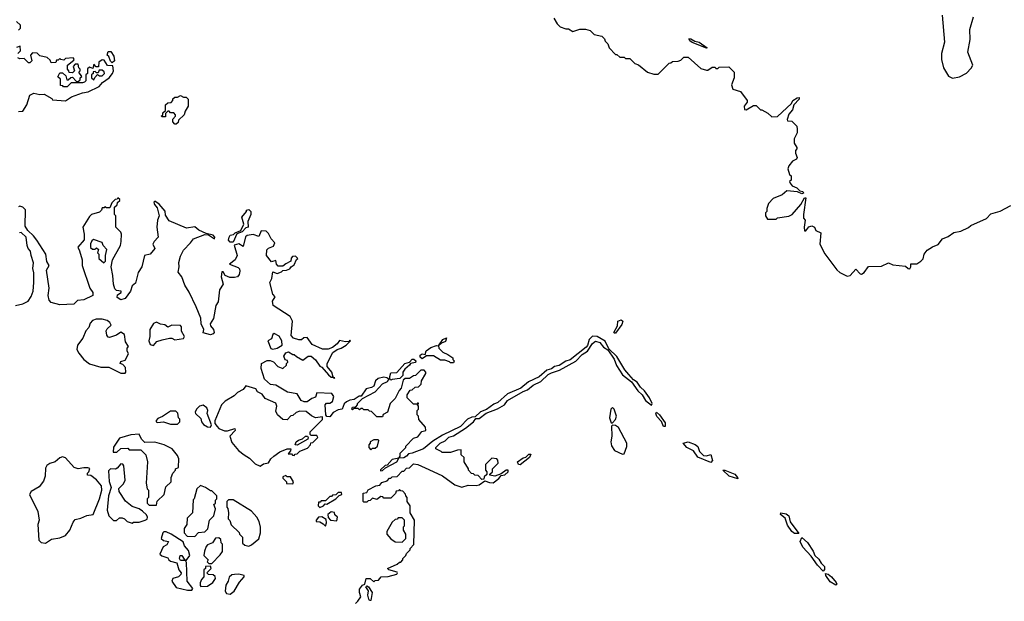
# Model space of a CAD drawing. Extents: x 2240384 to 2404287, y 351326 to 526670.
# Tile 289 of 309: x 2348324 to 2355250, y 470914 to 475004. Entities that reach past the tile are written whole.
import ezdxf

# ---------------------------------------------------------------- set-up
doc = ezdxf.new("R2010")
doc.units = 0

msp = doc.modelspace()

# ---------------------------------------------------------------- linework, layer by layer
at = {"layer": '0CON20XD'}
for points in [[(2352080, 475015), (2352103.6, 474973.6), (2352125, 474952.5), (2352165, 474940), (2352185, 474940), (2352215, 474920), (2352265, 474937.5), (2352305, 474937.5), (2352337, 474927), (2352365, 474900), (2352418.3, 474888.3), (2352438.3, 474868.3), (2352441.7, 474851.7), (2352460, 474835), (2352470, 474805), (2352515, 474760), (2352525, 474760), (2352545, 474740), (2352575, 474740), (2352585, 474730), (2352615, 474730), (2352650, 474695), (2352677, 474687), (2352740, 474635), (2352785, 474620), (2352815, 474620), (2352891.7, 474698.3), (2352905, 474700), (2352915, 474710), (2352955, 474712.5), (2352975, 474720), (2352995, 474740), (2353025, 474740), (2353115, 474660), (2353155, 474650), (2353165, 474650), (2353195, 474670), (2353215, 474670), (2353221.7, 474661.7), (2353235, 474660), (2353245, 474670), (2353311.7, 474671.7), (2353350, 474635), (2353350, 474595), (2353330, 474545), (2353340, 474515), (2353395, 474500), (2353440, 474435), (2353440, 474425), (2353420, 474395), (2353421.7, 474371.7), (2353435, 474370), (2353485, 474400), (2353505, 474400), (2353535, 474370), (2353545, 474370), (2353587, 474347), (2353615, 474320), (2353655, 474322.5), (2353753.8, 474415), (2353763.3, 474436.7), (2353792.5, 474455), (2353806, 474456), (2353806, 474445), (2353770, 474405), (2353760, 474370), (2353735, 474340), (2353723, 474303), (2353725, 474292.5), (2353755, 474290), (2353790, 474255), (2353792.5, 474235), (2353791.7, 474208.3), (2353772.5, 474165), (2353772.5, 474135), (2353790, 474105), (2353790, 474095), (2353780, 474085), (2353780, 474065), (2353793.3, 474035), (2353787.7, 474022.3), (2353761.2, 474008.8), (2353733.6, 473976.4), (2353727.5, 473955), (2353740, 473915), (2353750, 473905), (2353750, 473875), (2353740, 473865), (2353743.3, 473855), (2353757.5, 473835), (2353790.8, 473820.8), (2353811.2, 473801.2), (2353832.5, 473795), (2353837.5, 473785), (2353825, 473778.8), (2353795, 473793.3), (2353720.7, 473799.3), (2353687, 473773), (2353625, 473747.5), (2353591.7, 473711.7), (2353580, 473675), (2353580, 473655), (2353570, 473645), (2353570, 473625), (2353585, 473600), (2353645, 473600), (2353655, 473610), (2353735, 473623.3), (2353757.5, 473635), (2353817.5, 473705), (2353845, 473750), (2353855, 473750), (2353836.7, 473635), (2353838.3, 473608.3), (2353850, 473595), (2353842.5, 473545), (2353845, 473520), (2353855, 473520), (2353875, 473547.5), (2353895, 473553.3), (2353913.8, 473543.8), (2353925, 473522.5), (2353960, 473505), (2353952.5, 473425), (2353986.4, 473356.4), (2354072.5, 473245), (2354093.8, 473225), (2354145, 473200), (2354166.7, 473205), (2354205, 473250), (2354235, 473216.7), (2354245, 473213.3), (2354263.9, 473226.1), (2354295, 473267.5), (2354385, 473271.2), (2354435, 473293.3), (2354465, 473280), (2354555, 473270), (2354573.9, 473253.9), (2354585, 473252.5), (2354592.5, 473265), (2354593.3, 473286.7), (2354635, 473286.7), (2354662.5, 473305), (2354678.3, 473321.7), (2354686.7, 473355), (2354707, 473383), (2354745, 473407.5), (2354785, 473422.5), (2354815, 473462.5), (2354855, 473480), (2354895, 473506.7), (2354945, 473516.7), (2354998.3, 473541.7), (2355015, 473557.5), (2355123.6, 473606.4), (2355155, 473637.5), (2355221.7, 473658.3), (2355295, 473697.5)], [(2354812.5, 475035), (2354830, 474845), (2354807.5, 474765), (2354807.5, 474725), (2354822.5, 474665), (2354857, 474607), (2354885, 474592.5), (2354935, 474602.5), (2354983, 474627), (2355016.4, 474663.6), (2355027.5, 474685), (2354993.3, 474775), (2355008.8, 474865), (2355006.7, 474935), (2355033.3, 475025)], [(2348315, 474930), (2348330, 474945), (2348330, 474965), (2348301.7, 474991.7)], [(2353155, 474802.5), (2353054.1, 474844.1), (2353037.5, 474855), (2353031.7, 474868.3), (2353045, 474870), (2353073, 474853), (2353102.5, 474845), (2353160, 474805), (2353155, 474802.5)], [(2348310, 474765), (2348330, 474785), (2348327, 474817), (2348301.7, 474808.3)], [(2348315, 474358), (2348345, 474361.2), (2348373.3, 474405), (2348395.9, 474474.1), (2348423.9, 474486.1), (2348465, 474477.5), (2348495, 474480), (2348550, 474450), (2348555, 474440), (2348645, 474434.2), (2348688.3, 474461.7), (2348765, 474490), (2348805, 474496.7), (2348882.5, 474535), (2348907, 474563), (2348952.5, 474595), (2348976.7, 474625), (2348982.5, 474645), (2348978.3, 474678.3), (2348941.7, 474681.7), (2348918.3, 474718.3), (2348905, 474722.5), (2348880, 474705), (2348878.3, 474671.7), (2348861.7, 474671.7), (2348845, 474690), (2348838.3, 474661.7), (2348815, 474670), (2348801.7, 474658.3), (2348800, 474625), (2348790, 474615), (2348790, 474575), (2348780, 474565), (2348765, 474560), (2348685, 474560), (2348658.3, 474531.7), (2348631.7, 474531.7), (2348628.3, 474538.3), (2348611.7, 474541.7), (2348610, 474585), (2348592.5, 474602.5), (2348605, 474630), (2348625, 474630), (2348648.3, 474608.3), (2348655, 474580), (2348665, 474580), (2348683, 474597), (2348695, 474600), (2348721.7, 474571.7), (2348735, 474570), (2348748.3, 474581.7), (2348750, 474595), (2348760, 474605), (2348740, 474635), (2348750, 474645), (2348750, 474655), (2348740, 474665), (2348735, 474690), (2348715, 474690), (2348700, 474675), (2348710, 474645), (2348695, 474630), (2348671.7, 474631.7), (2348670, 474645), (2348660, 474655), (2348660, 474685), (2348705, 474720), (2348707, 474727), (2348700, 474735), (2348645, 474730), (2348635, 474720), (2348613, 474723), (2348605, 474730), (2348595, 474720), (2348581.7, 474718.3), (2348578.3, 474701.7), (2348545, 474700), (2348538.3, 474718.3), (2348517, 474737), (2348465, 474750), (2348447.5, 474767.5), (2348415, 474770), (2348400, 474755), (2348410, 474715), (2348395, 474700), (2348385, 474700), (2348355, 474730), (2348325, 474727.5), (2348310, 474735)], [(2348975, 474700), (2348961.7, 474711.7), (2348950, 474745), (2348940, 474755), (2348945, 474780), (2348965, 474780), (2348986.4, 474746.4), (2348990, 474715), (2348975, 474700)], [(2348845, 474580), (2348851.7, 474598.3), (2348871.7, 474618.3), (2348885, 474610), (2348905, 474610), (2348920, 474625), (2348918.3, 474638.3), (2348905, 474650), (2348881.7, 474648.3), (2348875, 474630), (2348865, 474630), (2348855, 474640), (2348841.7, 474638.3), (2348840, 474625), (2348830, 474615), (2348830, 474595), (2348845, 474580)], [(2349425, 474270), (2349415, 474270), (2349400, 474285), (2349400, 474305), (2349420, 474325), (2349420, 474335), (2349408.3, 474348.3), (2349385, 474350), (2349375, 474360), (2349365, 474360), (2349350, 474345), (2349348.3, 474321.7), (2349325, 474320), (2349320, 474325), (2349330, 474335), (2349331.7, 474348.3), (2349350, 474365), (2349350, 474405), (2349365, 474420), (2349388.3, 474421.7), (2349400, 474435), (2349401.7, 474448.3), (2349415, 474460), (2349435, 474460), (2349455, 474470), (2349475, 474460), (2349495, 474460), (2349510, 474445), (2349510, 474395), (2349488.3, 474361.7), (2349480, 474335), (2349441.7, 474298.3), (2349438.3, 474281.7), (2349425, 474270)], [(2351200.8, 471840.8), (2351297.3, 471797.3), (2351385, 471734), (2351435, 471716.7), (2351479.3, 471730.7), (2351535, 471728), (2351557, 471733), (2351595, 471760), (2351628.8, 471748.8), (2351655, 471748), (2351695, 471777.5), (2351711.7, 471798.3), (2351735.8, 471804.2), (2351760, 471825), (2351760, 471835), (2351745, 471836.7), (2351710, 471810), (2351666.7, 471793.3), (2351631.7, 471801.7), (2351631.7, 471808.3), (2351650, 471825), (2351650, 471845), (2351690, 471885), (2351687, 471907), (2351680, 471915), (2351645, 471920), (2351600, 471875), (2351600, 471835), (2351610, 471825), (2351610, 471805), (2351591.7, 471788.3), (2351588.3, 471771.7), (2351575, 471770), (2351548.3, 471798.3), (2351525, 471800), (2351515, 471810), (2351501.7, 471811.7), (2351480, 471835), (2351480, 471845), (2351450, 471895), (2351450, 471925), (2351430, 471945), (2351428.3, 471978.3), (2351403, 471977), (2351355, 471960), (2351295, 471960), (2351288.3, 471968.3), (2351250, 471985), (2351250, 471995), (2351282.5, 472025), (2351317.9, 472042.1), (2351342.1, 472067.9), (2351375, 472078), (2351459.4, 472130.6), (2351515, 472176), (2351531.7, 472198.3), (2351555, 472200), (2351605, 472236.7), (2351685, 472267.1), (2351733.6, 472296.4), (2351756.2, 472325), (2351865, 472390), (2351895, 472401.1), (2351935, 472433.3), (2351990.8, 472459.2), (2352041.8, 472508.2), (2352065, 472521.4), (2352121.4, 472538.6), (2352235, 472601.4), (2352280.5, 472649.5), (2352318, 472672), (2352353.7, 472726.3), (2352375, 472743.1), (2352405, 472733.1), (2352431.4, 472701.4), (2352461.7, 472681.7), (2352505.5, 472615.5), (2352522.4, 472572.4), (2352565, 472505.8), (2352627.6, 472457.6), (2352672.5, 472395), (2352701.9, 472365), (2352725.8, 472325), (2352767.3, 472292.7), (2352774, 472305), (2352753.1, 472345), (2352719.4, 472395), (2352689.7, 472419.7), (2352666.7, 472455), (2352641.5, 472471.5), (2352609.1, 472509.1), (2352581.3, 472541.3), (2352525.4, 472635.4), (2352468.8, 472688.8), (2352442.5, 472742.5), (2352387.1, 472777.1), (2352352, 472778), (2352330, 472755), (2352318.2, 472711.8), (2352309.4, 472700.6), (2352195, 472612.9), (2352165, 472601.9), (2352118.2, 472571.8), (2352085.5, 472564.5), (2352065, 472548), (2352031.5, 472538.5), (2351977.4, 472492.6), (2351903, 472457), (2351848.3, 472411.7), (2351755, 472372.5), (2351687.2, 472312.8), (2351658.9, 472301.1), (2351607.5, 472262.5), (2351564.4, 472245.6), (2351528.3, 472211.7), (2351505, 472209.2), (2351475, 472194.2), (2351425.7, 472144.3), (2351297.8, 472082.2), (2351229.7, 472040.3), (2351165, 471986.2), (2351085.5, 471954.5), (2351059.3, 471950.7), (2351045, 471934), (2351025, 471923.8), (2350990, 471920), (2351000, 471935), (2351000, 471955), (2351040, 471995), (2351040, 472005), (2351095, 472060), (2351125, 472070), (2351151.7, 472108.3), (2351180, 472115), (2351178.3, 472138.3), (2351131.7, 472191.7), (2351130, 472215), (2351120, 472225), (2351120, 472255), (2351130, 472265), (2351130, 472285), (2351120, 472300), (2351128.3, 472301.7), (2351128.3, 472308.3), (2351121.7, 472308.3), (2351120, 472300), (2351095, 472300), (2351050, 472345), (2351050, 472365), (2351071.7, 472398.3), (2351085, 472400), (2351105, 472420), (2351128.3, 472421.7), (2351148.3, 472441.7), (2351150, 472465), (2351180, 472515), (2351180, 472525), (2351168.3, 472538.3), (2351145, 472540), (2351108.3, 472501.7), (2351095, 472500), (2351065, 472480), (2351035, 472480), (2351021.7, 472468.3), (2351008.3, 472411.7), (2350993, 472397), (2350965, 472340), (2350930, 472305), (2350910, 472245), (2350881.7, 472228.3), (2350875, 472210), (2350835, 472210), (2350798.3, 472248.3), (2350785, 472250), (2350775, 472260), (2350745, 472260), (2350735, 472270), (2350725, 472270), (2350715, 472260), (2350705, 472270), (2350675, 472270), (2350665, 472260), (2350660, 472265), (2350665, 472280), (2350688.3, 472281.7), (2350700, 472295), (2350700, 472305), (2350735, 472340), (2350823.3, 472386.7), (2350875, 472443.3), (2350910, 472460), (2350920, 472475), (2350906.2, 472486.2), (2350885, 472490), (2350845, 472481.2), (2350825.8, 472464.2), (2350814.4, 472425.6), (2350797.7, 472417.7), (2350761.2, 472408.8), (2350725, 472356.7), (2350712.5, 472357.5), (2350677.1, 472332.9), (2350645, 472328.8), (2350622.7, 472317.3), (2350607.3, 472302.7), (2350592.5, 472265), (2350565, 472261.2), (2350529.5, 472240.5), (2350505, 472210), (2350483.9, 472213.9), (2350477.5, 472225), (2350472.5, 472295), (2350483, 472307), (2350505, 472307.5), (2350525, 472320), (2350532.5, 472355), (2350520, 472375), (2350415, 472380), (2350405, 472350), (2350379.3, 472340.7), (2350345, 472316.7), (2350325, 472316.2), (2350303.3, 472325), (2350275, 472372.5), (2350207.5, 472385), (2350125, 472433.3), (2350088.8, 472438.8), (2350046.7, 472475), (2350021.7, 472551.7), (2350024.2, 472585.8), (2350065, 472606.7), (2350086.4, 472606.4), (2350108.3, 472598.3), (2350140, 472565), (2350175, 472550), (2350200, 472575), (2350200, 472585), (2350210, 472595), (2350208.3, 472608.3), (2350191.7, 472611.7), (2350183, 472637), (2350195, 472660), (2350215, 472667.5), (2350245, 472650), (2350255, 472650), (2350270, 472635), (2350315, 472610), (2350353, 472637), (2350375, 472637.5), (2350405, 472612.5), (2350435, 472567.5), (2350449.3, 472559.3), (2350495, 472507.5), (2350515, 472490), (2350530, 472490), (2350535, 472480), (2350540, 472485), (2350530, 472490), (2350520, 472525), (2350487.5, 472565), (2350486.7, 472585), (2350526.7, 472663.3), (2350556.4, 472683.6), (2350585, 472693.3), (2350620, 472715), (2350650, 472745), (2350645, 472750), (2350640, 472740), (2350615, 472737.5), (2350573, 472747), (2350556.7, 472723.3), (2350525, 472697.5), (2350493, 472687), (2350455, 472686.7), (2350380.7, 472720.7), (2350345, 472770), (2350323, 472767), (2350305, 472752.5), (2350287, 472753), (2350250, 472765), (2350233, 472783), (2350242.5, 472885), (2350226.4, 472916.4), (2350107.5, 472995), (2350102.5, 473025), (2350120, 473055), (2350103.6, 473073.6), (2350083.3, 473155), (2350097.5, 473185), (2350105, 473230), (2350135, 473220), (2350165, 473230), (2350175, 473240), (2350201.7, 473241.7), (2350225, 473252.5), (2350233.3, 473266.7), (2350255, 473280), (2350271.7, 473318.3), (2350280, 473325), (2350265, 473340), (2350241.7, 473338.3), (2350233, 473327), (2350230, 473305), (2350195, 473287.5), (2350175, 473270), (2350141.7, 473271.7), (2350130, 473285), (2350125, 473310), (2350095, 473300), (2350060, 473345), (2350062.5, 473385), (2350073, 473397), (2350109.3, 473410.7), (2350117.5, 473435), (2350093, 473463), (2350075, 473500), (2350057, 473517), (2350021.7, 473518.3), (2350005, 473480), (2349965, 473492.5), (2349923, 473487), (2349913, 473477), (2349895, 473410), (2349865, 473427.5), (2349831.7, 473418.3), (2349852.5, 473345), (2349840, 473315), (2349800, 473285), (2349860.7, 473260.7), (2349870.7, 473250.7), (2349873.3, 473235), (2349868, 473212), (2349855, 473196.7), (2349835, 473190), (2349802, 473192), (2349770, 473205), (2349755, 473230), (2349745, 473230), (2349740, 473195), (2349756.2, 473145), (2349729.2, 473105), (2349720, 473020), (2349703.3, 472995), (2349687, 472903), (2349663.3, 472865), (2349665, 472850), (2349686.2, 472825), (2349691.2, 472805), (2349685, 472794), (2349665, 472786.7), (2349615, 472802.5), (2349620, 472825), (2349601.2, 472865), (2349598.8, 472905), (2349566.2, 472985), (2349517, 473087), (2349485, 473136.7), (2349465, 473196.7), (2349439.5, 473229.5), (2349446, 473265), (2349444.1, 473295.9), (2349455, 473340), (2349476.2, 473383.8), (2349526.4, 473433.6), (2349547, 473463), (2349625, 473492.5), (2349651.7, 473491.7), (2349695, 473462.5), (2349696.2, 473475), (2349685, 473488.8), (2349635, 473500), (2349583, 473523), (2349556.4, 473546.4), (2349498.3, 473538.3), (2349375, 473590), (2349348.3, 473628.3), (2349346.4, 473656.4), (2349333.6, 473673.6), (2349305, 473707.5), (2349275, 473727.5), (2349268.3, 473721.7), (2349272.5, 473705), (2349291.7, 473681.7), (2349303.8, 473625), (2349294, 473595), (2349288.8, 473545), (2349296.7, 473475), (2349270, 473445), (2349261.2, 473425), (2349273.3, 473395), (2349242.5, 473355), (2349202.5, 473345), (2349183.8, 473265), (2349156.2, 473225), (2349138.1, 473151.9), (2349115, 473133.3), (2349102.5, 473095), (2349065, 473042.5), (2349034.1, 473034.1), (2349010.5, 473050.5), (2349011.7, 473068.3), (2349037.5, 473085), (2349037.5, 473095), (2349005, 473098.8), (2348992.3, 473112.3), (2348982.5, 473145), (2348980, 473205), (2348967.5, 473265), (2348976.7, 473315), (2349032.5, 473415), (2349036.7, 473445), (2349040, 473495), (2349035, 473510), (2349000, 473545), (2349000, 473625), (2348990, 473635), (2348990, 473685), (2349008.3, 473701.7), (2349011.7, 473718.3), (2349028.3, 473731.7), (2349028.3, 473738.3), (2349015, 473750), (2349008.3, 473741.7), (2348995, 473740), (2348972.5, 473715), (2348958.3, 473681.7), (2348935, 473680), (2348925, 473690), (2348918.3, 473681.7), (2348905, 473680), (2348900, 473665), (2348885, 473650), (2348830, 473635), (2348815, 473620), (2348767.5, 473545), (2348777.5, 473495), (2348777.5, 473455), (2348733.8, 473405), (2348745, 473377.5), (2348762.5, 473315), (2348763.3, 473275), (2348816.7, 473115), (2348837.5, 473085), (2348837.5, 473065), (2348775, 473033.8), (2348730, 473030), (2348705, 473002.5), (2348605, 472998.1), (2348544.5, 473014.5), (2348531.5, 473031.5), (2348523.2, 473063.2), (2348530, 473115), (2348513, 473243), (2348530, 473275), (2348514.3, 473304.3), (2348508, 473355), (2348445, 473453.8), (2348421.2, 473485), (2348381.1, 473521.1), (2348362.3, 473552.3), (2348365, 473666.7), (2348345.9, 473685.9), (2348325, 473692.5), (2348315, 473687.5)], [(2349825, 473440), (2349805, 473440), (2349792.5, 473452.5), (2349797.5, 473475), (2349805, 473487.5), (2349827.5, 473492.5), (2349840, 473505), (2349878.3, 473521.7), (2349900, 473565), (2349887.5, 473615), (2349920, 473655), (2349920, 473665), (2349935, 473670), (2349950, 473655), (2349950, 473635), (2349927.5, 473585), (2349930, 473545), (2349915, 473540), (2349888.3, 473511.7), (2349851.7, 473498.3), (2349825, 473440)], [(2348295, 472992.9), (2348345, 473006), (2348382.5, 473025), (2348405, 473057.5), (2348418, 473095), (2348424.1, 473155.9), (2348423.6, 473223.6), (2348416.2, 473255), (2348421.2, 473295), (2348403.3, 473345), (2348400, 473375), (2348383.3, 473395), (2348376.7, 473415), (2348370, 473475), (2348335, 473507.5), (2348322.5, 473505)], [(2348915, 473293.3), (2348927.5, 473305), (2348927.5, 473345), (2348937, 473387), (2348910, 473415), (2348905, 473437.5), (2348842.5, 473457.5), (2348831.7, 473448.3), (2348823, 473427), (2348823, 473403), (2348835, 473390), (2348855, 473390), (2348865, 473400), (2348878.3, 473388.3), (2348870, 473365), (2348880, 473355), (2348880, 473325), (2348915, 473293.3)], [(2349065, 472517.5), (2349070, 472525), (2349068.3, 472558.3), (2349048.3, 472578.3), (2349030, 472585), (2349035, 472600), (2349065, 472610), (2349090, 472655), (2349080, 472675), (2349080, 472695), (2349090, 472705), (2349068.3, 472738.3), (2349060.5, 472790.5), (2349035, 472806), (2349005, 472786.2), (2348955, 472770), (2348945, 472772.5), (2348936.1, 472786.1), (2348931.2, 472815), (2348939.1, 472830.9), (2348968, 472855), (2348958.8, 472875), (2348938.5, 472888.5), (2348905, 472898.6), (2348862.3, 472897.7), (2348835, 472888.8), (2348819.7, 472870.3), (2348810.7, 472839.3), (2348788.8, 472815), (2348768, 472765), (2348730, 472715), (2348726.7, 472685), (2348739.5, 472659.5), (2348774.3, 472614.3), (2348815, 472584.3), (2348895, 472560.8), (2348951.2, 472561.2), (2349035, 472518), (2349065, 472517.5)], [(2349265, 472713.3), (2349289.3, 472740.7), (2349325, 472753.3), (2349376.4, 472763.6), (2349395, 472763.3), (2349415, 472753.3), (2349477, 472763), (2349482.5, 472775), (2349463, 472813), (2349462.5, 472845), (2349455, 472852.5), (2349395, 472856.7), (2349365, 472842.5), (2349345, 472857.5), (2349315, 472862.5), (2349287, 472877), (2349265, 472867.5), (2349240, 472825), (2349240, 472775), (2349233.3, 472745), (2349240.7, 472720.7), (2349265, 472713.3)], [(2352515, 472800), (2352505, 472800), (2352503.8, 472805), (2352529.2, 472850.8), (2352531.4, 472885), (2352555, 472894.2), (2352565.7, 472885), (2352559.1, 472860.9), (2352515, 472800)], [(2350105, 472687.5), (2350135, 472693.3), (2350170, 472715), (2350167.5, 472745), (2350149.3, 472779.3), (2350115, 472797.5), (2350105, 472790), (2350095, 472760), (2350070, 472745), (2350090.7, 472690.7), (2350105, 472687.5)], [(2351375, 472590), (2351355, 472590), (2351348.3, 472598.3), (2351315, 472610), (2351285, 472610), (2351235, 472640), (2351185, 472640), (2351155, 472620), (2351141.7, 472631.7), (2351142, 472645), (2351155, 472653.3), (2351175, 472650), (2351184, 472675), (2351215, 472698.8), (2351255, 472712.5), (2351270, 472710), (2351300, 472755), (2351326.7, 472766.7), (2351319.3, 472740.7), (2351291.7, 472728.3), (2351270, 472710), (2351273, 472693), (2351300, 472665), (2351335, 472650), (2351370, 472625), (2351370, 472615), (2351380, 472605), (2351375, 472590)], [(2350935, 472470), (2350928.3, 472478.3), (2350926.7, 472495), (2350935, 472520), (2350976.2, 472523.8), (2351032, 472585), (2351065, 472596.7), (2351085, 472615.8), (2351096.6, 472616.6), (2351110, 472605), (2351107, 472593), (2351073, 472587), (2351066.4, 472573.6), (2351034.1, 472545.9), (2351020, 472525), (2351018.3, 472501.7), (2350998.3, 472481.7), (2350945, 472472.5), (2350935, 472470)], [(2350015, 471863.3), (2350039.4, 471880.6), (2350075, 471887.5), (2350090, 471915), (2350111.2, 471935), (2350153.3, 471965), (2350205, 471986.2), (2350230, 471985), (2350228.3, 471971.7), (2350211.7, 471951.7), (2350235, 471950), (2350241.7, 471941.7), (2350255, 471940), (2350261.7, 471948.3), (2350275, 471950), (2350295, 471970), (2350348.3, 471991.7), (2350370, 472015), (2350371.7, 472028.3), (2350385, 472030), (2350420, 472065), (2350415, 472080), (2350375, 472080), (2350367.5, 472087.5), (2350366.2, 472105), (2350455, 472192.5), (2350455, 472210), (2350405, 472203.8), (2350377, 472217), (2350338.8, 472248.8), (2350295, 472250), (2350267.5, 472242.5), (2350245, 472220), (2350231.7, 472218.3), (2350205, 472190), (2350175, 472192.5), (2350137.5, 472225), (2350125, 472250), (2350132.5, 472285), (2350125, 472307.5), (2350051.2, 472341.2), (2350029.5, 472369.5), (2349997, 472387), (2349985, 472407.5), (2349915, 472430), (2349896.7, 472403.3), (2349855, 472381.2), (2349832.3, 472357.7), (2349769.5, 472320.5), (2349742.5, 472295), (2349696.1, 472183.9), (2349696.2, 472165), (2349712.3, 472142.3), (2349725, 472130), (2349765, 472112.5), (2349785, 472112.5), (2349838.3, 472128.3), (2349840, 472115), (2349802.5, 472075), (2349815, 472030), (2349863.3, 471975), (2349902.5, 471945), (2349940, 471920), (2349979.7, 471879.7), (2350015, 471863.3)], [(2349435, 472160), (2349450, 472175), (2349450, 472195), (2349440, 472205), (2349436.7, 472236.7), (2349421.7, 472251.7), (2349385, 472250), (2349327.7, 472212.3), (2349295, 472198.8), (2349283.3, 472185), (2349283.3, 472175), (2349292.3, 472172.3), (2349335, 472176.2), (2349385, 472160), (2349435, 472160)], [(2349665, 472137.5), (2349672.5, 472155), (2349642.5, 472235), (2349646.7, 472255), (2349640, 472275), (2349615, 472292), (2349587.5, 472285), (2349567.5, 472265), (2349557.5, 472245), (2349560, 472235), (2349598.3, 472198.3), (2349603.3, 472175), (2349616.1, 472156.1), (2349645, 472140), (2349665, 472137.5)], [(2352495, 472170), (2352515, 472192.5), (2352522.5, 472215), (2352505.6, 472265.6), (2352495, 472276.7), (2352481.2, 472265), (2352472.9, 472205), (2352485, 472170), (2352495, 472170)], [(2352865, 472142), (2352853.6, 472143.6), (2352839.4, 472179.4), (2352804.6, 472214.6), (2352799.2, 472235), (2352802.5, 472245), (2352825, 472225.8), (2352865, 472168), (2352865, 472142)], [(2352565, 471947.5), (2352575, 471950), (2352595, 472002.5), (2352594.4, 472025), (2352535, 472136.7), (2352515, 472150), (2352495, 472152.5), (2352487.5, 472145), (2352490, 472075), (2352481.9, 472035), (2352486.1, 472006.1), (2352507.5, 471975), (2352565, 471947.5)], [(2349285, 471590), (2349291.7, 471618.3), (2349340, 471665), (2349351.7, 471718.3), (2349390, 471755), (2349390, 471785), (2349400, 471815), (2349420, 471835), (2349420, 471845), (2349440, 471855), (2349442.5, 471915), (2349435, 471940), (2349396.1, 471986.1), (2349340, 472015), (2349275, 472032.5), (2349205, 472030), (2349180, 472055), (2349165, 472090), (2349105, 472083.8), (2349025, 472061.2), (2348983.2, 471996.8), (2348981.7, 471961.7), (2349007, 471963), (2349035, 471987.5), (2349085, 471990), (2349095, 471980), (2349175, 471980), (2349210, 471945), (2349222.5, 471895), (2349212.5, 471745), (2349220, 471705), (2349230, 471695), (2349230, 471645), (2349220, 471635), (2349220, 471605), (2349235, 471590), (2349285, 471590)], [(2350275, 472012.5), (2350262.5, 472015), (2350268.8, 472035), (2350285, 472047.1), (2350314.3, 472055.7), (2350335, 472075.7), (2350347.5, 472075), (2350353.3, 472065), (2350350, 472055), (2350275, 472012.5)], [(2350795, 471980), (2350805, 471990), (2350825, 471990), (2350840, 472005), (2350850, 472045), (2350845, 472050), (2350815, 472050), (2350790, 472035), (2350790, 472025), (2350780, 472015), (2350780, 471995), (2350795, 471980)], [(2353185, 471889.4), (2353095, 471927.8), (2353062.5, 471972.5), (2353016, 471995), (2352990, 472025), (2353025, 472034.4), (2353076, 472016), (2353093.6, 472003.6), (2353106.6, 471966.6), (2353135, 471938.5), (2353155, 471937.1), (2353185, 471946), (2353196.5, 471905), (2353185, 471889.4)], [(2348505, 471323.8), (2348548.3, 471351.7), (2348605, 471360), (2348645, 471376.7), (2348676.2, 471415), (2348699.3, 471470.7), (2348715, 471490), (2348755, 471497.5), (2348795, 471517.5), (2348840, 471525), (2348886.2, 471635), (2348902, 471695), (2348900, 471725), (2348865, 471767.5), (2348825, 471797.5), (2348801.7, 471801.7), (2348800, 471815), (2348810, 471825), (2348816.7, 471846.7), (2348803, 471853), (2348775, 471853.3), (2348735, 471846.2), (2348706, 471856), (2348645, 471922.5), (2348625, 471930), (2348605, 471922.5), (2348574.4, 471895.6), (2348535, 471883.3), (2348515, 471870), (2348505, 471850), (2348504, 471795), (2348491.2, 471758.8), (2348460.5, 471719.5), (2348403.3, 471685), (2348393.3, 471665), (2348451.2, 471545), (2348461.2, 471485), (2348452.5, 471455), (2348458.8, 471345), (2348475, 471326.7), (2348505, 471323.8)], [(2350862.5, 471832.5), (2350875, 471833.8), (2350897.5, 471852.5), (2350977.5, 471895), (2350990, 471920), (2350945, 471910), (2350908.3, 471871.7), (2350895, 471870), (2350861.7, 471838.3), (2350862.5, 471832.5)], [(2351845, 471874), (2351832.5, 471875), (2351826.7, 471895), (2351865, 471922.5), (2351885, 471927.5), (2351905, 471947.5), (2351918.3, 471948.3), (2351910, 471925), (2351845, 471874)], [(2349115, 471462.5), (2349125, 471470), (2349165, 471470), (2349206.4, 471483.6), (2349219.3, 471490.7), (2349223.3, 471505), (2349215, 471522.5), (2349188.3, 471548.3), (2349165, 471563.3), (2349115, 471580), (2349068.3, 471618.3), (2349022.5, 471685), (2349021.7, 471708.3), (2349055, 471740), (2349066.7, 471765), (2349057, 471867), (2349048.3, 471878.3), (2349035, 471880), (2349010, 471850), (2348996.7, 471843.3), (2348963.6, 471846.4), (2348948.3, 471831.7), (2348953, 471757), (2348967.5, 471715), (2348949.2, 471655), (2348938, 471555), (2348950, 471515), (2348983, 471483), (2349005, 471482.5), (2349025, 471500), (2349045, 471500), (2349060, 471495), (2349080, 471475), (2349115, 471462.5)], [(2350685, 470897.5), (2350702.5, 470915), (2350722.5, 470945), (2350713.3, 470975), (2350715, 471000), (2350735, 471027.5), (2350752.5, 471035), (2350760, 471075), (2350790, 471075), (2350815, 471050), (2350825, 471060), (2350847, 471063), (2350867.5, 471085), (2350915, 471088.6), (2350977.5, 471105), (2350982.5, 471115), (2350978, 471118), (2350920, 471135), (2350910, 471145), (2350980, 471175), (2350995, 471190), (2351005, 471190), (2351020, 471205), (2351020, 471215), (2351040, 471235), (2351045, 471250), (2351070, 471275), (2351070, 471285), (2351097, 471313), (2351100, 471485), (2351070, 471535), (2351070, 471585), (2351050, 471615), (2351050, 471645), (2351040, 471655), (2351038.3, 471668.3), (2351018.3, 471688.3), (2351005, 471690), (2350995, 471700), (2350988.3, 471691.7), (2350971.7, 471688.3), (2350968.3, 471671.7), (2350935, 471640), (2350885, 471640), (2350878.3, 471648.3), (2350865, 471650), (2350835, 471630), (2350805, 471640), (2350788.3, 471621.7), (2350775, 471620), (2350765, 471610), (2350745, 471610), (2350740, 471615), (2350740, 471675), (2350765, 471680), (2350775, 471697.5), (2350830, 471725), (2350858.3, 471731.7), (2350871.7, 471748.3), (2350908.3, 471761.7), (2350925, 471780), (2350935, 471780), (2350945, 471790), (2350978.3, 471791.7), (2351015, 471830), (2351025, 471830), (2351045, 471850), (2351067, 471853), (2351095, 471880), (2351125, 471876.7), (2351200.8, 471840.8)], [(2353375, 471774.2), (2353315, 471794), (2353270, 471835), (2353285, 471835.6), (2353355, 471807.8), (2353374, 471785), (2353375, 471774.2)], [(2350245, 471740), (2350250, 471755), (2350228.3, 471788.3), (2350205, 471790), (2350195, 471797.5), (2350175, 471790), (2350175, 471780), (2350200, 471755), (2350201.7, 471741.7), (2350245, 471740)], [(2349555, 471370), (2349581.7, 471398.3), (2349627, 471403), (2349647, 471423), (2349660, 471485), (2349690, 471515), (2349700, 471565), (2349690, 471595), (2349700, 471605), (2349700, 471625), (2349710, 471635), (2349710, 471655), (2349675, 471690), (2349665, 471690), (2349630, 471715), (2349595, 471727.5), (2349570, 471705), (2349550, 471635), (2349543, 471627), (2349540, 471535), (2349501.7, 471498.3), (2349500, 471455), (2349480, 471425), (2349480, 471395), (2349501.7, 471371.7), (2349555, 471370)], [(2350435, 471573.8), (2350460, 471585), (2350471.7, 471598.3), (2350485, 471597.5), (2350547.5, 471635), (2350571.7, 471658.3), (2350590, 471665), (2350588.3, 471678.3), (2350565, 471680), (2350548.3, 471661.7), (2350525, 471660), (2350518.3, 471651.7), (2350505, 471650), (2350475, 471620), (2350445, 471620), (2350438.3, 471611.7), (2350425, 471610), (2350423.8, 471585), (2350435, 471573.8)], [(2349935, 471302.5), (2349955, 471310), (2350007, 471353), (2350017.5, 471395), (2350017.5, 471435), (2350007.5, 471475), (2349992.5, 471505), (2349955, 471547.5), (2349825, 471627.5), (2349793, 471627), (2349780, 471615), (2349780, 471575), (2349787, 471567), (2349792.5, 471535), (2349790, 471495), (2349801.7, 471481.7), (2349811.7, 471451.7), (2349868.3, 471398.3), (2349870, 471385), (2349890, 471365), (2349891.7, 471321.7), (2349908.3, 471308.3), (2349935, 471302.5)], [(2350555, 471480), (2350560, 471505), (2350541.7, 471521.7), (2350538.3, 471538.3), (2350515, 471542.5), (2350492.5, 471525), (2350493.3, 471503.3), (2350510, 471485), (2350555, 471480)], [(2350475, 471442.5), (2350482.5, 471465), (2350479.3, 471489.3), (2350448.9, 471508.9), (2350426.7, 471505), (2350410, 471485), (2350410, 471475), (2350435, 471472.5), (2350459.3, 471459.3), (2350475, 471442.5)], [(2351015, 471330), (2351040, 471355), (2351040, 471385), (2351022.5, 471415), (2351023, 471437), (2351030, 471445), (2351030, 471485), (2351015, 471500), (2350985, 471500), (2350978.3, 471491.7), (2350965, 471490), (2350945, 471470), (2350907.5, 471405), (2350907.5, 471385), (2350933.6, 471353.6), (2350965, 471332.5), (2351015, 471330)], [(2353805, 471390), (2353775, 471391.9), (2353755, 471405.8), (2353725, 471450), (2353707.9, 471497.9), (2353676.2, 471525), (2353677.5, 471535), (2353715, 471528.9), (2353733.8, 471515), (2353743.6, 471473.6), (2353805, 471390)], [(2349505, 470991.2), (2349535, 470993.3), (2349542.5, 471005), (2349502.5, 471055), (2349496.7, 471186.7), (2349490, 471200), (2349455, 471200), (2349447.5, 471215), (2349453.6, 471236.4), (2349465, 471236.7), (2349480, 471210), (2349495, 471200), (2349520, 471235), (2349511.7, 471271.7), (2349483.3, 471305), (2349473, 471333), (2349390, 471385), (2349355, 471402.5), (2349338.3, 471401.7), (2349330, 471395), (2349320, 471355), (2349335, 471342.5), (2349370, 471335), (2349358.3, 471311.7), (2349333.9, 471296.1), (2349310, 471245), (2349323, 471233), (2349365, 471220), (2349372.5, 471205), (2349385, 471196.7), (2349430, 471185), (2349442.5, 471135), (2349460, 471115), (2349458.3, 471101.7), (2349440, 471085), (2349400, 471075), (2349393.3, 471055), (2349425, 471010), (2349505, 470991.2)], [(2349675, 471180), (2349735, 471240), (2349750, 471265), (2349750, 471315), (2349740, 471325), (2349738.3, 471348.3), (2349725, 471360), (2349701.7, 471358.3), (2349680, 471325), (2349645, 471310), (2349635, 471300), (2349623, 471267), (2349620, 471235), (2349650, 471205), (2349641.7, 471191.7), (2349655, 471180), (2349675, 471180)], [(2353975, 471126.7), (2353935, 471167.5), (2353891.3, 471231.3), (2353833.5, 471295), (2353814.4, 471335), (2353825, 471362.5), (2353865, 471327.1), (2353905, 471266.2), (2353916.6, 471236.6), (2353945, 471210.8), (2353961.3, 471181.3), (2353985, 471158), (2353985, 471137.5), (2353975, 471126.7)], [(2349598.3, 471018.3), (2349645, 471020), (2349682.5, 471045), (2349700, 471075), (2349698.3, 471088.3), (2349685, 471100), (2349652.5, 471102.5), (2349640, 471115), (2349670, 471145), (2349665, 471160), (2349631.7, 471158.3), (2349630, 471145), (2349620, 471135), (2349620, 471085), (2349603, 471067), (2349593, 471043), (2349592.5, 471025), (2349598.3, 471018.3)], [(2349805, 470963.3), (2349833.3, 470985), (2349871.1, 471048.9), (2349903.8, 471085), (2349902.5, 471095), (2349865, 471103.8), (2349835, 471102.5), (2349815, 471100), (2349796.4, 471083.6), (2349790, 471055), (2349773.6, 471026.4), (2349770, 470985), (2349779.3, 470969.3), (2349805, 470963.3)], [(2354065, 471026.7), (2354025, 471051.2), (2353994.2, 471095), (2353991.7, 471108.3), (2354010, 471105), (2354035, 471086), (2354067.1, 471045), (2354071.2, 471035), (2354065, 471026.7)], [(2350795, 470920), (2350785, 470920), (2350779.5, 470929.5), (2350773.6, 470956.4), (2350777, 470987), (2350757.5, 471015), (2350765, 471022.5), (2350777.5, 471015), (2350803.8, 470975), (2350795, 470920)]]:
    msp.add_lwpolyline(points, dxfattribs=at)

doc.saveas('drawing.dxf')
